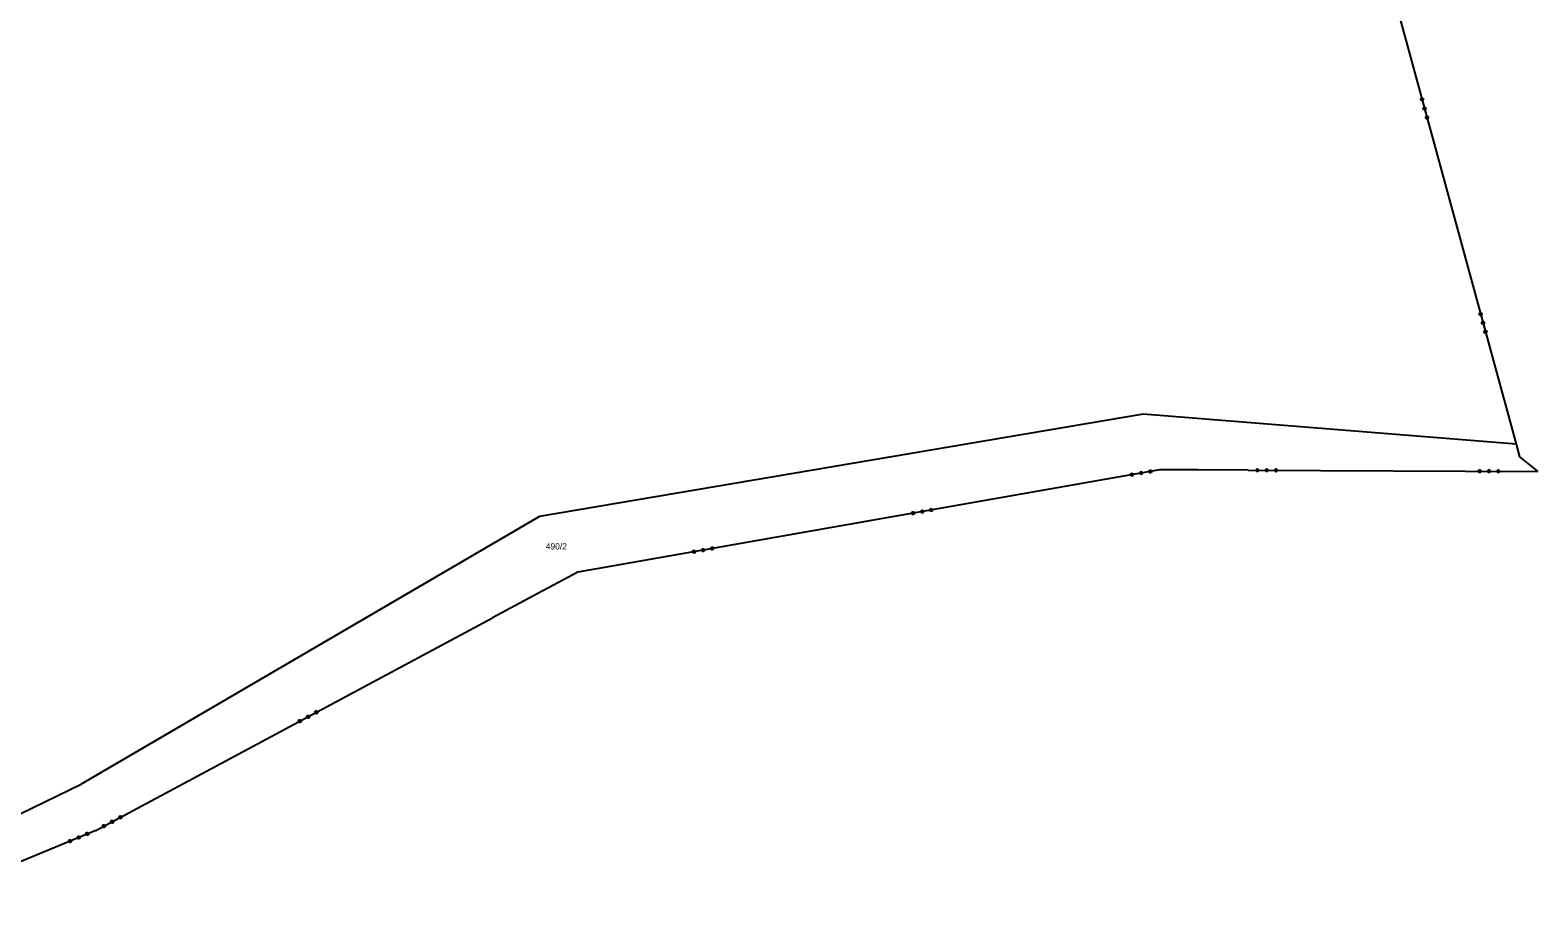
# Model space of a CAD drawing. Extents: x -757994 to -755874, y -1047691 to -1046119.
# Drawn here: x -756077.4 to -755874, y -1047078.2 to -1046958.4 of the extents above; entities that cross this region are included whole.
import ezdxf

# ---------------------------------------------------------------- set-up
doc = ezdxf.new("R2010")
doc.units = 0
doc.layers.add('katastrální mapa', color=7, linetype='Continuous')

msp = doc.modelspace()

# ---------------------------------------------------------------- linework, layer by layer
at = {"layer": 'katastrální mapa'}
for p, q in [((-755905.73, -1046908.68), (-755876.95, -1047014.27)), ((-755927.25, -1047010.23), (-756008.69, -1047024.04)), ((-755876.95, -1047014.27), (-755927.25, -1047010.23)), ((-755876.95, -1047014.27), (-755876.48, -1047016)), ((-755876.48, -1047016), (-755874.01, -1047017.96)), ((-755925.07, -1047017.75), (-756003.53, -1047031.56)), ((-755919.9, -1047017.77), (-755925.07, -1047017.75)), ((-755913.1, -1047017.8), (-755919.9, -1047017.77)), ((-755913.1, -1047017.8), (-755874.01, -1047017.96)), ((-756008.69, -1047024.04), (-756070.56, -1047060.16)), ((-756003.53, -1047031.56), (-756008.93, -1047034.46)), ((-756008.93, -1047034.46), (-756015.04, -1047037.73)), ((-756068.57, -1047066.41), (-756015.04, -1047037.73)), ((-756091.26, -1047070.22), (-756070.56, -1047060.16)), ((-756068.57, -1047066.41), (-756097.08, -1047078.21))]:
    msp.add_line(p, q, dxfattribs=at)
for points in [[(-755889.45, -1046967.79), (-755889.52, -1046967.91), (-755889.65, -1046967.95), (-755889.76, -1046967.88), (-755889.8, -1046967.75), (-755889.73, -1046967.63), (-755889.6, -1046967.6), (-755889.49, -1046967.66), (-755889.45, -1046967.79), (-755889.47, -1046967.8), (-755889.5, -1046967.69), (-755889.55, -1046967.66), (-755889.5, -1046967.85), (-755889.53, -1046967.89), (-755889.6, -1046967.63), (-755889.64, -1046967.64), (-755889.57, -1046967.9), (-755889.61, -1046967.91), (-755889.67, -1046967.66), (-755889.71, -1046967.67), (-755889.64, -1046967.92), (-755889.69, -1046967.91), (-755889.75, -1046967.7), (-755889.77, -1046967.75), (-755889.74, -1046967.88)], [(-755889.12, -1046969.01), (-755889.19, -1046969.12), (-755889.32, -1046969.16), (-755889.44, -1046969.09), (-755889.47, -1046968.96), (-755889.4, -1046968.84), (-755889.27, -1046968.81), (-755889.16, -1046968.88), (-755889.12, -1046969.01), (-755889.14, -1046969.01), (-755889.17, -1046968.89), (-755889.22, -1046968.86), (-755889.17, -1046969.06), (-755889.2, -1046969.1), (-755889.27, -1046968.83), (-755889.31, -1046968.84), (-755889.24, -1046969.11), (-755889.28, -1046969.13), (-755889.35, -1046968.86), (-755889.39, -1046968.87), (-755889.31, -1046969.14), (-755889.36, -1046969.11), (-755889.42, -1046968.91), (-755889.44, -1046968.96), (-755889.41, -1046969.08)], [(-755888.79, -1046970.22), (-755888.86, -1046970.33), (-755888.99, -1046970.37), (-755889.11, -1046970.3), (-755889.14, -1046970.17), (-755889.07, -1046970.06), (-755888.94, -1046970.02), (-755888.83, -1046970.09), (-755888.79, -1046970.22), (-755888.82, -1046970.2), (-755888.85, -1046970.09), (-755888.89, -1046970.07), (-755888.84, -1046970.25), (-755888.87, -1046970.3), (-755888.94, -1046970.05), (-755888.98, -1046970.06), (-755888.91, -1046970.31), (-755888.95, -1046970.32), (-755889.02, -1046970.07), (-755889.06, -1046970.08), (-755888.99, -1046970.33), (-755889.03, -1046970.32), (-755889.09, -1046970.12), (-755889.12, -1046970.16), (-755889.09, -1046970.27)], [(-755881.56, -1046996.74), (-755881.63, -1046996.86), (-755881.76, -1046996.89), (-755881.88, -1046996.82), (-755881.91, -1046996.69), (-755881.84, -1046996.58), (-755881.71, -1046996.54), (-755881.6, -1046996.61), (-755881.56, -1046996.74), (-755881.58, -1046996.75), (-755881.61, -1046996.63), (-755881.66, -1046996.61), (-755881.61, -1046996.8), (-755881.64, -1046996.84), (-755881.71, -1046996.58), (-755881.75, -1046996.59), (-755881.68, -1046996.84), (-755881.72, -1046996.86), (-755881.79, -1046996.6), (-755881.82, -1046996.61), (-755881.75, -1046996.87), (-755881.8, -1046996.86), (-755881.86, -1046996.65), (-755881.89, -1046996.69), (-755881.85, -1046996.83)], [(-755881.23, -1046997.95), (-755881.3, -1046998.07), (-755881.43, -1046998.1), (-755881.55, -1046998.04), (-755881.58, -1046997.9), (-755881.51, -1046997.79), (-755881.38, -1046997.75), (-755881.27, -1046997.82), (-755881.23, -1046997.95), (-755881.25, -1046997.95), (-755881.28, -1046997.83), (-755881.33, -1046997.81), (-755881.28, -1046998), (-755881.31, -1046998.05), (-755881.38, -1046997.78), (-755881.42, -1046997.79), (-755881.35, -1046998.06), (-755881.39, -1046998.07), (-755881.46, -1046997.8), (-755881.5, -1046997.81), (-755881.43, -1046998.08), (-755881.47, -1046998.05), (-755881.53, -1046997.86), (-755881.55, -1046997.91), (-755881.52, -1046998.02)], [(-755880.9, -1046999.16), (-755880.97, -1046999.28), (-755881.1, -1046999.31), (-755881.22, -1046999.25), (-755881.25, -1046999.12), (-755881.19, -1046999), (-755881.06, -1046998.96), (-755880.94, -1046999.03), (-755880.9, -1046999.16), (-755880.93, -1046999.15), (-755880.96, -1046999.03), (-755881.01, -1046999.01), (-755880.96, -1046999.2), (-755880.98, -1046999.25), (-755881.05, -1046998.99), (-755881.09, -1046999), (-755881.02, -1046999.26), (-755881.06, -1046999.27), (-755881.13, -1046999.02), (-755881.17, -1046999.02), (-755881.1, -1046999.27), (-755881.14, -1046999.26), (-755881.2, -1046999.07), (-755881.23, -1046999.1), (-755881.2, -1046999.22)], [(-755927.57, -1047018.35), (-755927.68, -1047018.28), (-755927.71, -1047018.14), (-755927.63, -1047018.03), (-755927.5, -1047018.01), (-755927.39, -1047018.09), (-755927.36, -1047018.22), (-755927.44, -1047018.33), (-755927.57, -1047018.35), (-755927.57, -1047018.33), (-755927.45, -1047018.31), (-755927.42, -1047018.27), (-755927.62, -1047018.3), (-755927.66, -1047018.27), (-755927.39, -1047018.22), (-755927.4, -1047018.18), (-755927.67, -1047018.23), (-755927.68, -1047018.19), (-755927.4, -1047018.14), (-755927.41, -1047018.1), (-755927.69, -1047018.15), (-755927.65, -1047018.1), (-755927.46, -1047018.07), (-755927.5, -1047018.04), (-755927.62, -1047018.06)], [(-755926.34, -1047018.14), (-755926.45, -1047018.06), (-755926.47, -1047017.93), (-755926.39, -1047017.82), (-755926.26, -1047017.79), (-755926.15, -1047017.87), (-755926.13, -1047018), (-755926.2, -1047018.11), (-755926.34, -1047018.14), (-755926.35, -1047018.12), (-755926.23, -1047018.1), (-755926.2, -1047018.05), (-755926.39, -1047018.08), (-755926.43, -1047018.05), (-755926.16, -1047018), (-755926.17, -1047017.96), (-755926.43, -1047018.01), (-755926.44, -1047017.97), (-755926.18, -1047017.93), (-755926.19, -1047017.89), (-755926.45, -1047017.93), (-755926.43, -1047017.89), (-755926.22, -1047017.85), (-755926.26, -1047017.82), (-755926.4, -1047017.84)], [(-755911.78, -1047017.65), (-755911.69, -1047017.74), (-755911.69, -1047017.88), (-755911.79, -1047017.97), (-755911.92, -1047017.97), (-755912.02, -1047017.87), (-755912.01, -1047017.74), (-755911.92, -1047017.64), (-755911.78, -1047017.65), (-755911.78, -1047017.67), (-755911.9, -1047017.66), (-755911.94, -1047017.7), (-755911.74, -1047017.71), (-755911.71, -1047017.75), (-755911.98, -1047017.74), (-755911.98, -1047017.78), (-755911.71, -1047017.79), (-755911.71, -1047017.83), (-755911.98, -1047017.82), (-755911.98, -1047017.86), (-755911.71, -1047017.87), (-755911.74, -1047017.91), (-755911.95, -1047017.9), (-755911.92, -1047017.94), (-755911.78, -1047017.95)], [(-755910.53, -1047017.65), (-755910.43, -1047017.75), (-755910.44, -1047017.88), (-755910.53, -1047017.98), (-755910.67, -1047017.97), (-755910.76, -1047017.88), (-755910.76, -1047017.74), (-755910.66, -1047017.65), (-755910.53, -1047017.65), (-755910.53, -1047017.67), (-755910.65, -1047017.67), (-755910.69, -1047017.71), (-755910.49, -1047017.71), (-755910.45, -1047017.75), (-755910.73, -1047017.75), (-755910.73, -1047017.79), (-755910.45, -1047017.79), (-755910.46, -1047017.83), (-755910.74, -1047017.83), (-755910.74, -1047017.87), (-755910.46, -1047017.87), (-755910.5, -1047017.91), (-755910.7, -1047017.91), (-755910.66, -1047017.95), (-755910.54, -1047017.95)], [(-755909.27, -1047017.66), (-755909.18, -1047017.75), (-755909.18, -1047017.89), (-755909.28, -1047017.98), (-755909.41, -1047017.98), (-755909.51, -1047017.88), (-755909.5, -1047017.75), (-755909.41, -1047017.66), (-755909.27, -1047017.66), (-755909.29, -1047017.68), (-755909.41, -1047017.68), (-755909.44, -1047017.72), (-755909.25, -1047017.72), (-755909.21, -1047017.76), (-755909.47, -1047017.75), (-755909.47, -1047017.79), (-755909.21, -1047017.8), (-755909.22, -1047017.84), (-755909.48, -1047017.83), (-755909.48, -1047017.87), (-755909.22, -1047017.88), (-755909.24, -1047017.92), (-755909.45, -1047017.92), (-755909.42, -1047017.96), (-755909.3, -1047017.96)], [(-755881.78, -1047017.77), (-755881.69, -1047017.86), (-755881.69, -1047018), (-755881.79, -1047018.09), (-755881.92, -1047018.09), (-755882.02, -1047018), (-755882.01, -1047017.86), (-755881.92, -1047017.77), (-755881.78, -1047017.77), (-755881.78, -1047017.79), (-755881.9, -1047017.79), (-755881.94, -1047017.83), (-755881.74, -1047017.83), (-755881.71, -1047017.87), (-755881.98, -1047017.87), (-755881.98, -1047017.91), (-755881.72, -1047017.91), (-755881.71, -1047017.95), (-755881.98, -1047017.95), (-755881.98, -1047017.99), (-755881.71, -1047017.99), (-755881.74, -1047018.03), (-755881.95, -1047018.03), (-755881.92, -1047018.07), (-755881.78, -1047018.07)], [(-755880.53, -1047017.77), (-755880.44, -1047017.87), (-755880.44, -1047018), (-755880.53, -1047018.1), (-755880.67, -1047018.1), (-755880.76, -1047018), (-755880.76, -1047017.87), (-755880.66, -1047017.77), (-755880.53, -1047017.77), (-755880.53, -1047017.79), (-755880.65, -1047017.79), (-755880.69, -1047017.83), (-755880.49, -1047017.83), (-755880.46, -1047017.87), (-755880.74, -1047017.87), (-755880.74, -1047017.91), (-755880.46, -1047017.91), (-755880.46, -1047017.95), (-755880.74, -1047017.95), (-755880.74, -1047017.99), (-755880.46, -1047017.99), (-755880.5, -1047018.03), (-755880.7, -1047018.03), (-755880.66, -1047018.07), (-755880.54, -1047018.07)], [(-755879.27, -1047017.78), (-755879.18, -1047017.87), (-755879.18, -1047018.01), (-755879.28, -1047018.1), (-755879.41, -1047018.1), (-755879.51, -1047018.01), (-755879.51, -1047017.87), (-755879.41, -1047017.78), (-755879.27, -1047017.78), (-755879.29, -1047017.8), (-755879.41, -1047017.8), (-755879.44, -1047017.84), (-755879.25, -1047017.84), (-755879.22, -1047017.88), (-755879.48, -1047017.88), (-755879.48, -1047017.92), (-755879.22, -1047017.92), (-755879.22, -1047017.96), (-755879.48, -1047017.96), (-755879.48, -1047018), (-755879.22, -1047018), (-755879.24, -1047018.04), (-755879.45, -1047018.04), (-755879.42, -1047018.08), (-755879.3, -1047018.08)], [(-755928.81, -1047018.57), (-755928.92, -1047018.49), (-755928.94, -1047018.36), (-755928.87, -1047018.25), (-755928.73, -1047018.23), (-755928.62, -1047018.3), (-755928.6, -1047018.44), (-755928.68, -1047018.55), (-755928.81, -1047018.57), (-755928.79, -1047018.55), (-755928.67, -1047018.53), (-755928.65, -1047018.48), (-755928.84, -1047018.52), (-755928.89, -1047018.48), (-755928.63, -1047018.44), (-755928.64, -1047018.4), (-755928.89, -1047018.44), (-755928.9, -1047018.4), (-755928.64, -1047018.36), (-755928.65, -1047018.32), (-755928.9, -1047018.36), (-755928.89, -1047018.32), (-755928.69, -1047018.29), (-755928.72, -1047018.25), (-755928.84, -1047018.27)], [(-755958.36, -1047023.77), (-755958.47, -1047023.69), (-755958.49, -1047023.56), (-755958.41, -1047023.45), (-755958.28, -1047023.43), (-755958.17, -1047023.5), (-755958.15, -1047023.64), (-755958.22, -1047023.75), (-755958.36, -1047023.77), (-755958.34, -1047023.75), (-755958.22, -1047023.73), (-755958.2, -1047023.68), (-755958.39, -1047023.72), (-755958.43, -1047023.68), (-755958.18, -1047023.64), (-755958.18, -1047023.6), (-755958.44, -1047023.64), (-755958.45, -1047023.6), (-755958.19, -1047023.56), (-755958.19, -1047023.52), (-755958.45, -1047023.56), (-755958.43, -1047023.52), (-755958.23, -1047023.49), (-755958.26, -1047023.45), (-755958.38, -1047023.47)], [(-755957.12, -1047023.55), (-755957.23, -1047023.48), (-755957.25, -1047023.34), (-755957.18, -1047023.23), (-755957.04, -1047023.21), (-755956.93, -1047023.29), (-755956.91, -1047023.42), (-755956.99, -1047023.53), (-755957.12, -1047023.55), (-755957.12, -1047023.53), (-755957, -1047023.51), (-755956.97, -1047023.47), (-755957.16, -1047023.5), (-755957.21, -1047023.47), (-755956.93, -1047023.42), (-755956.94, -1047023.38), (-755957.22, -1047023.43), (-755957.22, -1047023.39), (-755956.95, -1047023.34), (-755956.96, -1047023.3), (-755957.23, -1047023.35), (-755957.2, -1047023.3), (-755957, -1047023.27), (-755957.05, -1047023.24), (-755957.17, -1047023.26)], [(-755955.88, -1047023.34), (-755955.99, -1047023.26), (-755956.02, -1047023.13), (-755955.94, -1047023.02), (-755955.81, -1047022.99), (-755955.7, -1047023.07), (-755955.67, -1047023.2), (-755955.75, -1047023.31), (-755955.88, -1047023.34), (-755955.89, -1047023.32), (-755955.77, -1047023.3), (-755955.74, -1047023.25), (-755955.94, -1047023.28), (-755955.97, -1047023.25), (-755955.71, -1047023.2), (-755955.72, -1047023.16), (-755955.98, -1047023.21), (-755955.99, -1047023.17), (-755955.73, -1047023.13), (-755955.73, -1047023.09), (-755956, -1047023.13), (-755955.98, -1047023.09), (-755955.77, -1047023.05), (-755955.81, -1047023.02), (-755955.95, -1047023.04)], [(-755985.43, -1047028.54), (-755985.54, -1047028.46), (-755985.56, -1047028.33), (-755985.49, -1047028.22), (-755985.35, -1047028.19), (-755985.24, -1047028.27), (-755985.22, -1047028.4), (-755985.3, -1047028.51), (-755985.43, -1047028.54), (-755985.44, -1047028.52), (-755985.32, -1047028.5), (-755985.29, -1047028.45), (-755985.48, -1047028.48), (-755985.52, -1047028.45), (-755985.25, -1047028.4), (-755985.26, -1047028.36), (-755985.52, -1047028.41), (-755985.53, -1047028.37), (-755985.27, -1047028.33), (-755985.28, -1047028.29), (-755985.54, -1047028.33), (-755985.52, -1047028.29), (-755985.31, -1047028.25), (-755985.35, -1047028.22), (-755985.49, -1047028.24)], [(-755987.9, -1047028.97), (-755988.01, -1047028.89), (-755988.03, -1047028.76), (-755987.96, -1047028.65), (-755987.82, -1047028.63), (-755987.71, -1047028.71), (-755987.69, -1047028.84), (-755987.77, -1047028.95), (-755987.9, -1047028.97), (-755987.88, -1047028.95), (-755987.77, -1047028.93), (-755987.74, -1047028.88), (-755987.93, -1047028.92), (-755987.98, -1047028.88), (-755987.72, -1047028.84), (-755987.73, -1047028.8), (-755987.98, -1047028.84), (-755987.99, -1047028.8), (-755987.74, -1047028.76), (-755987.74, -1047028.72), (-755987.99, -1047028.76), (-755987.98, -1047028.72), (-755987.78, -1047028.69), (-755987.81, -1047028.65), (-755987.93, -1047028.67)], [(-755986.66, -1047028.75), (-755986.78, -1047028.68), (-755986.8, -1047028.54), (-755986.72, -1047028.43), (-755986.59, -1047028.41), (-755986.48, -1047028.49), (-755986.45, -1047028.62), (-755986.53, -1047028.73), (-755986.66, -1047028.75), (-755986.66, -1047028.73), (-755986.55, -1047028.71), (-755986.51, -1047028.67), (-755986.71, -1047028.7), (-755986.76, -1047028.67), (-755986.48, -1047028.62), (-755986.49, -1047028.58), (-755986.76, -1047028.63), (-755986.77, -1047028.59), (-755986.49, -1047028.54), (-755986.5, -1047028.5), (-755986.78, -1047028.55), (-755986.74, -1047028.5), (-755986.55, -1047028.47), (-755986.59, -1047028.44), (-755986.71, -1047028.46)], [(-756038.83, -1047050.29), (-756038.7, -1047050.33), (-756038.64, -1047050.45), (-756038.68, -1047050.58), (-756038.8, -1047050.64), (-756038.92, -1047050.61), (-756038.99, -1047050.49), (-756038.95, -1047050.36), (-756038.83, -1047050.29), (-756038.84, -1047050.32), (-756038.94, -1047050.38), (-756038.95, -1047050.43), (-756038.78, -1047050.34), (-756038.73, -1047050.35), (-756038.96, -1047050.48), (-756038.94, -1047050.51), (-756038.71, -1047050.39), (-756038.69, -1047050.42), (-756038.92, -1047050.55), (-756038.91, -1047050.59), (-756038.68, -1047050.46), (-756038.68, -1047050.51), (-756038.86, -1047050.6), (-756038.82, -1047050.63), (-756038.71, -1047050.57)], [(-756041.04, -1047051.48), (-756040.91, -1047051.52), (-756040.85, -1047051.64), (-756040.89, -1047051.77), (-756041.01, -1047051.83), (-756041.14, -1047051.79), (-756041.2, -1047051.67), (-756041.16, -1047051.54), (-756041.04, -1047051.48), (-756041.03, -1047051.5), (-756041.13, -1047051.55), (-756041.15, -1047051.61), (-756040.97, -1047051.51), (-756040.93, -1047051.53), (-756041.17, -1047051.66), (-756041.15, -1047051.7), (-756040.91, -1047051.57), (-756040.89, -1047051.6), (-756041.13, -1047051.73), (-756041.11, -1047051.76), (-756040.87, -1047051.64), (-756040.88, -1047051.69), (-756041.07, -1047051.79), (-756041.02, -1047051.81), (-756040.89, -1047051.74)], [(-756039.94, -1047050.89), (-756039.81, -1047050.93), (-756039.74, -1047051.05), (-756039.78, -1047051.17), (-756039.9, -1047051.24), (-756040.03, -1047051.2), (-756040.09, -1047051.08), (-756040.06, -1047050.95), (-756039.94, -1047050.89), (-756039.93, -1047050.91), (-756040.04, -1047050.96), (-756040.05, -1047051.02), (-756039.88, -1047050.92), (-756039.82, -1047050.94), (-756040.07, -1047051.07), (-756040.05, -1047051.11), (-756039.8, -1047050.98), (-756039.79, -1047051.01), (-756040.03, -1047051.14), (-756040.01, -1047051.18), (-756039.77, -1047051.05), (-756039.78, -1047051.1), (-756039.96, -1047051.19), (-756039.9, -1047051.21), (-756039.8, -1047051.15)], [(-756065.27, -1047064.46), (-756065.15, -1047064.5), (-756065.08, -1047064.62), (-756065.12, -1047064.75), (-756065.24, -1047064.81), (-756065.37, -1047064.77), (-756065.43, -1047064.65), (-756065.39, -1047064.53), (-756065.27, -1047064.46), (-756065.28, -1047064.49), (-756065.39, -1047064.55), (-756065.4, -1047064.6), (-756065.23, -1047064.51), (-756065.17, -1047064.52), (-756065.4, -1047064.65), (-756065.38, -1047064.68), (-756065.16, -1047064.56), (-756065.14, -1047064.59), (-756065.37, -1047064.72), (-756065.35, -1047064.75), (-756065.12, -1047064.63), (-756065.12, -1047064.68), (-756065.3, -1047064.77), (-756065.26, -1047064.8), (-756065.15, -1047064.74)], [(-756069.72, -1047067.06), (-756069.85, -1047067.01), (-756069.9, -1047066.88), (-756069.85, -1047066.76), (-756069.72, -1047066.71), (-756069.6, -1047066.76), (-756069.55, -1047066.89), (-756069.6, -1047067.01), (-756069.72, -1047067.06), (-756069.74, -1047067.04), (-756069.63, -1047067), (-756069.6, -1047066.95), (-756069.79, -1047067.02), (-756069.83, -1047067), (-756069.58, -1047066.89), (-756069.6, -1047066.86), (-756069.84, -1047066.96), (-756069.86, -1047066.92), (-756069.62, -1047066.82), (-756069.63, -1047066.78), (-756069.88, -1047066.89), (-756069.87, -1047066.84), (-756069.67, -1047066.76), (-756069.72, -1047066.73), (-756069.85, -1047066.79)], [(-756067.49, -1047065.65), (-756067.36, -1047065.69), (-756067.29, -1047065.81), (-756067.33, -1047065.93), (-756067.45, -1047066), (-756067.58, -1047065.96), (-756067.64, -1047065.84), (-756067.61, -1047065.71), (-756067.49, -1047065.65), (-756067.47, -1047065.66), (-756067.58, -1047065.72), (-756067.59, -1047065.77), (-756067.42, -1047065.68), (-756067.37, -1047065.7), (-756067.61, -1047065.83), (-756067.59, -1047065.86), (-756067.36, -1047065.74), (-756067.34, -1047065.77), (-756067.57, -1047065.9), (-756067.55, -1047065.93), (-756067.32, -1047065.81), (-756067.32, -1047065.85), (-756067.51, -1047065.96), (-756067.46, -1047065.97), (-756067.34, -1047065.91)], [(-756066.38, -1047065.06), (-756066.25, -1047065.09), (-756066.19, -1047065.21), (-756066.23, -1047065.34), (-756066.35, -1047065.41), (-756066.47, -1047065.37), (-756066.54, -1047065.25), (-756066.5, -1047065.12), (-756066.38, -1047065.06), (-756066.38, -1047065.08), (-756066.48, -1047065.13), (-756066.5, -1047065.19), (-756066.32, -1047065.09), (-756066.27, -1047065.11), (-756066.51, -1047065.24), (-756066.49, -1047065.28), (-756066.25, -1047065.14), (-756066.23, -1047065.18), (-756066.48, -1047065.31), (-756066.46, -1047065.35), (-756066.21, -1047065.21), (-756066.23, -1047065.27), (-756066.4, -1047065.36), (-756066.35, -1047065.38), (-756066.24, -1047065.32)], [(-756072.04, -1047068.02), (-756072.17, -1047067.97), (-756072.22, -1047067.84), (-756072.17, -1047067.72), (-756072.04, -1047067.67), (-756071.92, -1047067.72), (-756071.87, -1047067.84), (-756071.92, -1047067.97), (-756072.04, -1047068.02), (-756072.03, -1047067.99), (-756071.92, -1047067.95), (-756071.91, -1047067.9), (-756072.08, -1047067.97), (-756072.14, -1047067.95), (-756071.9, -1047067.85), (-756071.91, -1047067.81), (-756072.15, -1047067.91), (-756072.17, -1047067.88), (-756071.93, -1047067.78), (-756071.94, -1047067.74), (-756072.18, -1047067.84), (-756072.17, -1047067.79), (-756071.99, -1047067.72), (-756072.02, -1047067.69), (-756072.13, -1047067.73)], [(-756070.88, -1047067.54), (-756071.01, -1047067.49), (-756071.06, -1047067.36), (-756071.01, -1047067.24), (-756070.88, -1047067.19), (-756070.76, -1047067.24), (-756070.71, -1047067.36), (-756070.76, -1047067.49), (-756070.88, -1047067.54), (-756070.89, -1047067.52), (-756070.78, -1047067.47), (-756070.75, -1047067.42), (-756070.94, -1047067.5), (-756070.99, -1047067.48), (-756070.73, -1047067.37), (-756070.75, -1047067.33), (-756071.01, -1047067.44), (-756071.02, -1047067.4), (-756070.76, -1047067.3), (-756070.78, -1047067.26), (-756071.04, -1047067.37), (-756071.02, -1047067.31), (-756070.83, -1047067.24), (-756070.88, -1047067.22), (-756070.99, -1047067.26)]]:
    msp.add_lwpolyline(points, dxfattribs=at)

# ---------------------------------------------------------------- texts
msp.add_text('490/2', height=0.85, dxfattribs=at).set_placement((-756007.86, -1047028.5))

doc.saveas('drawing.dxf')
